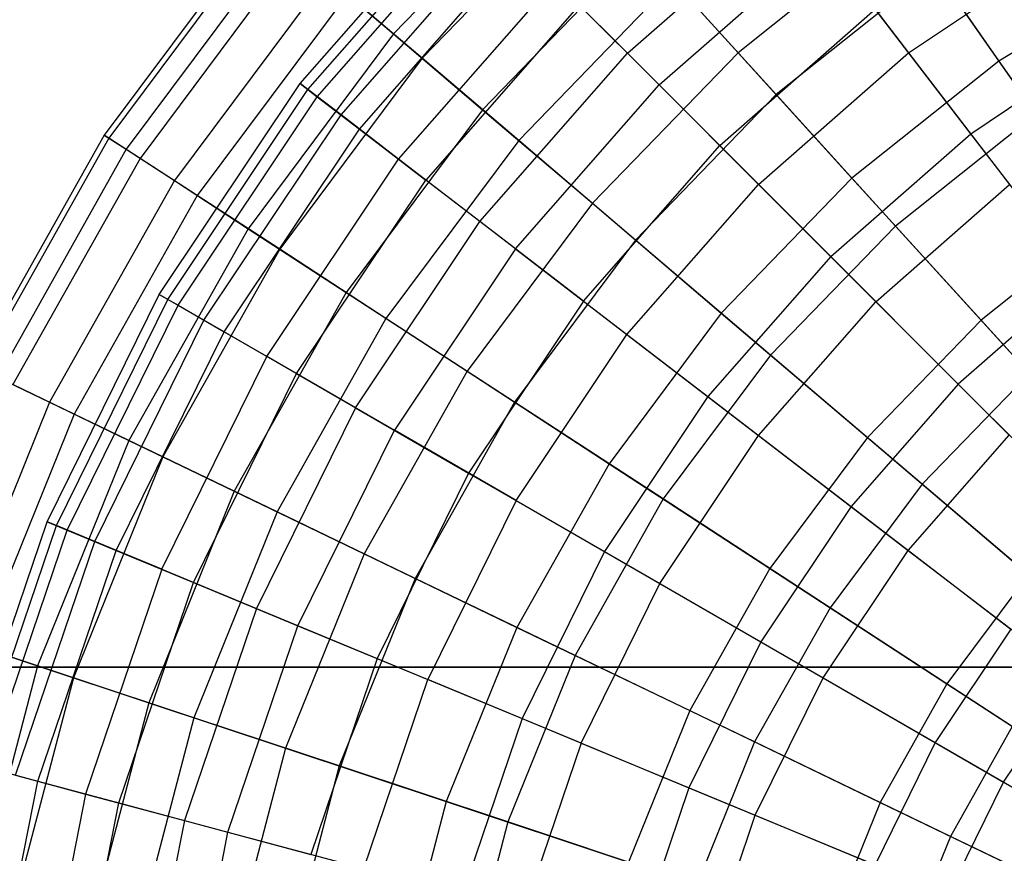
# Model space of a CAD drawing. Extents: x 0.2 to 40.1, y -6.7 to 6.7.
# Tile 296 of 516: x 19.4 to 20.5, y 3.9 to 4.9. Entities that reach past the tile are written whole.
import ezdxf

# ---------------------------------------------------------------- set-up
doc = ezdxf.new("R2010")
doc.units = 0
doc.header["$MEASUREMENT"] = 0
doc.layers.get('0').update_dxf_attribs({"color": 13, "linetype": 'CONTINUOUS'})

# ---------------------------------------------------------------- blocks, each defined once
blk = doc.blocks.new('SNOWBALL_XIV_PM3_STL')
at = {"color": 0}
for p, q in [((20.0122, 5.0558, 16.0947), (19.8192, 4.8566, 16.0947)), ((20.0122, 5.0558, 16.0947), (19.8192, 4.8566, 16.0947)), ((20.0411, 5.024, 14.1096), (19.852, 4.8287, 14.1096)), ((20.0411, 5.024, 14.1096), (19.852, 4.8287, 14.1096)), ((19.7126, 4.8, 15.0925), (19.9034, 5.0175, 15.0925)), ((19.7126, 4.8, 15.0925), (19.9034, 5.0175, 15.0925)), ((19.7217, 4.793, 15.3825), (19.9115, 5.0094, 15.3825)), ((19.7217, 4.793, 15.3825), (19.9115, 5.0094, 15.3825)), ((20.0863, 4.8345, 16.2125), (20.2784, 5.003, 16.2125)), ((20.0863, 4.8345, 16.2125), (20.2784, 5.003, 16.2125)), ((19.7323, 4.7849, 14.8034), (19.9209, 5, 14.8034)), ((19.7323, 4.7849, 14.8034), (19.9209, 5, 14.8034)), ((19.6701, 4.9835, 15.2437), (19.4892, 4.7411, 15.2437)), ((19.6701, 4.9835, 15.2437), (19.4892, 4.7411, 15.2437)), ((19.6749, 4.9794, 14.9512), (19.4945, 4.7377, 14.9512)), ((19.6749, 4.9794, 14.9512), (19.4945, 4.7377, 14.9512)), ((20.3996, 4.9842, 16.5968), (20.2127, 4.8351, 16.5968)), ((20.3996, 4.9842, 16.5968), (20.2127, 4.8351, 16.5968)), ((20.3996, 4.9842, 16.5968), (20.5102, 4.8256, 16.8163)), ((20.3996, 4.9842, 16.5968), (20.5102, 4.8256, 16.8163)), ((19.7594, 4.7641, 15.6688), (19.9451, 4.9758, 15.6688)), ((19.7594, 4.7641, 15.6688), (19.9451, 4.9758, 15.6688)), ((19.6928, 4.9642, 15.5348), (19.5142, 4.7249, 15.5348)), ((19.6928, 4.9642, 15.5348), (19.5142, 4.7249, 15.5348)), ((19.7804, 4.7479, 14.5196), (19.9638, 4.9571, 14.5196)), ((19.7804, 4.7479, 14.5196), (19.9638, 4.9571, 14.5196)), ((20.1019, 4.957, 16.355), (19.9209, 4.77, 16.355)), ((20.1019, 4.957, 16.355), (19.9209, 4.77, 16.355)), ((20.1019, 4.957, 16.355), (20.2127, 4.8351, 16.5968)), ((20.1019, 4.957, 16.355), (20.2127, 4.8351, 16.5968)), ((20.1226, 4.7983, 13.9856), (20.3096, 4.9623, 13.9856)), ((20.1226, 4.7983, 13.9856), (20.3096, 4.9623, 13.9856)), ((20.3096, 4.9623, 13.9856), (20.4073, 4.8351, 13.7437)), ((20.3096, 4.9623, 13.9856), (20.4073, 4.8351, 13.7437)), ((20.4073, 4.8351, 13.7437), (20.5966, 4.9616, 13.7437)), ((20.4073, 4.8351, 13.7437), (20.5966, 4.9616, 13.7437)), ((19.7073, 4.9519, 14.6618), (19.5301, 4.7145, 14.6618)), ((19.7073, 4.9519, 14.6618), (19.5301, 4.7145, 14.6618)), ((20.6935, 4.9367, 16.8163), (20.5102, 4.8256, 16.8163)), ((20.6935, 4.9367, 16.8163), (20.5102, 4.8256, 16.8163)), ((20.4366, 4.9312, 13.6209), (20.2561, 4.7873, 13.6209)), ((20.4366, 4.9312, 13.6209), (20.2561, 4.7873, 13.6209)), ((20.5525, 4.765, 13.4099), (20.4366, 4.9312, 13.6209)), ((20.5525, 4.765, 13.4099), (20.4366, 4.9312, 13.6209)), ((19.7428, 4.9216, 15.8199), (19.5692, 4.6891, 15.8199)), ((19.7428, 4.9216, 15.8199), (19.5692, 4.6891, 15.8199)), ((19.7428, 4.9216, 15.8199), (19.8192, 4.8566, 16.0947)), ((19.7428, 4.9216, 15.8199), (19.8192, 4.8566, 16.0947)), ((19.8251, 4.7136, 15.9469), (20.0037, 4.9172, 15.9469)), ((19.8251, 4.7136, 15.9469), (20.0037, 4.9172, 15.9469)), ((20.1384, 4.9168, 13.8553), (19.9622, 4.7349, 13.8553)), ((20.1384, 4.9168, 13.8553), (19.9622, 4.7349, 13.8553)), ((20.0863, 4.8345, 16.2125), (20.0037, 4.9172, 15.9469)), ((20.0863, 4.8345, 16.2125), (20.0037, 4.9172, 15.9469)), ((20.2561, 4.7873, 13.6209), (20.1384, 4.9168, 13.8553)), ((20.2561, 4.7873, 13.6209), (20.1384, 4.9168, 13.8553)), ((19.7666, 4.9014, 14.3798), (19.5954, 4.672, 14.3798)), ((19.7666, 4.9014, 14.3798), (19.5954, 4.672, 14.3798)), ((19.852, 4.8287, 14.1096), (19.7666, 4.9014, 14.3798)), ((19.852, 4.8287, 14.1096), (19.7666, 4.9014, 14.3798)), ((20.0314, 4.8895, 14.2455), (19.8562, 4.6898, 14.2455)), ((20.0314, 4.8895, 14.2455), (19.8562, 4.6898, 14.2455)), ((20.0314, 4.8895, 14.2455), (20.1226, 4.7983, 13.9856)), ((20.0314, 4.8895, 14.2455), (20.1226, 4.7983, 13.9856)), ((20.1917, 4.7291, 16.4615), (20.3692, 4.8847, 16.4615)), ((20.1917, 4.7291, 16.4615), (20.3692, 4.8847, 16.4615)), ((20.4781, 4.7427, 16.6899), (20.3692, 4.8847, 16.4615)), ((20.4781, 4.7427, 16.6899), (20.3692, 4.8847, 16.4615)), ((19.8192, 4.8566, 16.0947), (19.6533, 4.6343, 16.0947)), ((19.8192, 4.8566, 16.0947), (19.6533, 4.6343, 16.0947)), ((19.8192, 4.8566, 16.0947), (19.9209, 4.77, 16.355)), ((19.8192, 4.8566, 16.0947), (19.9209, 4.77, 16.355)), ((20.4781, 4.7427, 16.6899), (20.6548, 4.8608, 16.6899)), ((20.4781, 4.7427, 16.6899), (20.6548, 4.8608, 16.6899)), ((19.9179, 4.6425, 16.2125), (20.0863, 4.8345, 16.2125)), ((19.9179, 4.6425, 16.2125), (20.0863, 4.8345, 16.2125)), ((20.2127, 4.8351, 16.5968), (20.0463, 4.6633, 16.5968)), ((20.2127, 4.8351, 16.5968), (20.0463, 4.6633, 16.5968)), ((20.1917, 4.7291, 16.4615), (20.0863, 4.8345, 16.2125)), ((20.1917, 4.7291, 16.4615), (20.0863, 4.8345, 16.2125)), ((20.2127, 4.8351, 16.5968), (20.3426, 4.6919, 16.8163)), ((20.2127, 4.8351, 16.5968), (20.3426, 4.6919, 16.8163)), ((20.236, 4.6849, 13.7437), (20.4073, 4.8351, 13.7437)), ((20.236, 4.6849, 13.7437), (20.4073, 4.8351, 13.7437)), ((20.4073, 4.8351, 13.7437), (20.5225, 4.6849, 13.5238)), ((20.4073, 4.8351, 13.7437), (20.5225, 4.6849, 13.5238)), ((19.852, 4.8287, 14.1096), (19.6894, 4.6108, 14.1096)), ((19.852, 4.8287, 14.1096), (19.6894, 4.6108, 14.1096)), ((19.9622, 4.7349, 13.8553), (19.852, 4.8287, 14.1096)), ((19.9622, 4.7349, 13.8553), (19.852, 4.8287, 14.1096)), ((20.5102, 4.8256, 16.8163), (20.3426, 4.6919, 16.8163)), ((20.5102, 4.8256, 16.8163), (20.3426, 4.6919, 16.8163)), ((20.5102, 4.8256, 16.8163), (20.6355, 4.646, 17.0103)), ((20.5102, 4.8256, 16.8163), (20.6355, 4.646, 17.0103)), ((19.5519, 4.5594, 15.0925), (19.7126, 4.8, 15.0925)), ((19.5519, 4.5594, 15.0925), (19.7126, 4.8, 15.0925)), ((19.7217, 4.793, 15.3825), (19.7126, 4.8, 15.0925)), ((19.7126, 4.8, 15.0925), (19.7323, 4.7849, 14.8034)), ((19.7217, 4.793, 15.3825), (19.7126, 4.8, 15.0925)), ((19.7126, 4.8, 15.0925), (19.7323, 4.7849, 14.8034)), ((19.5618, 4.5537, 15.3825), (19.7217, 4.793, 15.3825)), ((19.5618, 4.5537, 15.3825), (19.7217, 4.793, 15.3825)), ((19.7594, 4.7641, 15.6688), (19.7217, 4.793, 15.3825)), ((19.7594, 4.7641, 15.6688), (19.7217, 4.793, 15.3825)), ((19.9586, 4.6113, 13.9856), (20.1226, 4.7983, 13.9856)), ((19.9586, 4.6113, 13.9856), (20.1226, 4.7983, 13.9856)), ((20.1226, 4.7983, 13.9856), (20.236, 4.6849, 13.7437)), ((20.1226, 4.7983, 13.9856), (20.236, 4.6849, 13.7437)), ((19.5734, 4.547, 14.8034), (19.7323, 4.7849, 14.8034)), ((19.5734, 4.547, 14.8034), (19.7323, 4.7849, 14.8034)), ((19.7323, 4.7849, 14.8034), (19.7804, 4.7479, 14.5196)), ((19.7323, 4.7849, 14.8034), (19.7804, 4.7479, 14.5196)), ((20.2561, 4.7873, 13.6209), (20.0954, 4.6214, 13.6209)), ((20.2561, 4.7873, 13.6209), (20.0954, 4.6214, 13.6209)), ((20.3923, 4.6372, 13.4099), (20.2561, 4.7873, 13.6209)), ((20.3923, 4.6372, 13.4099), (20.2561, 4.7873, 13.6209)), ((19.9209, 4.77, 16.355), (19.7652, 4.5615, 16.355)), ((19.9209, 4.77, 16.355), (19.7652, 4.5615, 16.355)), ((19.9209, 4.77, 16.355), (20.0463, 4.6633, 16.5968)), ((19.9209, 4.77, 16.355), (20.0463, 4.6633, 16.5968)), ((19.603, 4.5299, 15.6688), (19.7594, 4.7641, 15.6688)), ((19.603, 4.5299, 15.6688), (19.7594, 4.7641, 15.6688)), ((19.8251, 4.7136, 15.9469), (19.7594, 4.7641, 15.6688)), ((19.8251, 4.7136, 15.9469), (19.7594, 4.7641, 15.6688)), ((20.5525, 4.765, 13.4099), (20.3923, 4.6372, 13.4099)), ((20.5525, 4.765, 13.4099), (20.3923, 4.6372, 13.4099)), ((19.6259, 4.5167, 14.5196), (19.7804, 4.7479, 14.5196)), ((19.6259, 4.5167, 14.5196), (19.7804, 4.7479, 14.5196)), ((19.7804, 4.7479, 14.5196), (19.8562, 4.6898, 14.2455)), ((19.7804, 4.7479, 14.5196), (19.8562, 4.6898, 14.2455)), ((20.3183, 4.6026, 16.6899), (20.4781, 4.7427, 16.6899)), ((20.3183, 4.6026, 16.6899), (20.4781, 4.7427, 16.6899)), ((20.6036, 4.5792, 16.8943), (20.4781, 4.7427, 16.6899)), ((20.6036, 4.5792, 16.8943), (20.4781, 4.7427, 16.6899)), ((19.4892, 4.7411, 15.2437), (19.3408, 4.4776, 15.2437)), ((19.4892, 4.7411, 15.2437), (19.3408, 4.4776, 15.2437)), ((19.4945, 4.7377, 14.9512), (19.3465, 4.4749, 14.9512)), ((19.4945, 4.7377, 14.9512), (19.3465, 4.4749, 14.9512)), ((19.4892, 4.7411, 15.2437), (19.5142, 4.7249, 15.5348)), ((19.4892, 4.7411, 15.2437), (19.5142, 4.7249, 15.5348)), ((19.4945, 4.7377, 14.9512), (19.4892, 4.7411, 15.2437)), ((19.4945, 4.7377, 14.9512), (19.4892, 4.7411, 15.2437)), ((19.5301, 4.7145, 14.6618), (19.4945, 4.7377, 14.9512)), ((19.5301, 4.7145, 14.6618), (19.4945, 4.7377, 14.9512)), ((19.9622, 4.7349, 13.8553), (19.8107, 4.5319, 13.8553)), ((19.9622, 4.7349, 13.8553), (19.8107, 4.5319, 13.8553)), ((20.0954, 4.6214, 13.6209), (19.9622, 4.7349, 13.8553)), ((20.0954, 4.6214, 13.6209), (19.9622, 4.7349, 13.8553)), ((19.5142, 4.7249, 15.5348), (19.3677, 4.4647, 15.5348)), ((19.5142, 4.7249, 15.5348), (19.3677, 4.4647, 15.5348)), ((19.5142, 4.7249, 15.5348), (19.5692, 4.6891, 15.8199)), ((19.5142, 4.7249, 15.5348), (19.5692, 4.6891, 15.8199)), ((20.0362, 4.5517, 16.4615), (20.1917, 4.7291, 16.4615)), ((20.0362, 4.5517, 16.4615), (20.1917, 4.7291, 16.4615)), ((20.3183, 4.6026, 16.6899), (20.1917, 4.7291, 16.4615)), ((20.3183, 4.6026, 16.6899), (20.1917, 4.7291, 16.4615)), ((19.5301, 4.7145, 14.6618), (19.3847, 4.4564, 14.6618)), ((19.5301, 4.7145, 14.6618), (19.3847, 4.4564, 14.6618)), ((19.5954, 4.672, 14.3798), (19.5301, 4.7145, 14.6618)), ((19.5954, 4.672, 14.3798), (19.5301, 4.7145, 14.6618)), ((19.6747, 4.4885, 15.9469), (19.8251, 4.7136, 15.9469)), ((19.6747, 4.4885, 15.9469), (19.8251, 4.7136, 15.9469)), ((19.9179, 4.6425, 16.2125), (19.8251, 4.7136, 15.9469)), ((19.9179, 4.6425, 16.2125), (19.8251, 4.7136, 15.9469)), ((19.5692, 4.6891, 15.8199), (19.4268, 4.4362, 15.8199)), ((19.5692, 4.6891, 15.8199), (19.4268, 4.4362, 15.8199)), ((19.5692, 4.6891, 15.8199), (19.6533, 4.6343, 16.0947)), ((19.5692, 4.6891, 15.8199), (19.6533, 4.6343, 16.0947)), ((19.7086, 4.4689, 14.2455), (19.8562, 4.6898, 14.2455)), ((19.7086, 4.4689, 14.2455), (19.8562, 4.6898, 14.2455)), ((19.9586, 4.6113, 13.9856), (19.8562, 4.6898, 14.2455)), ((19.9586, 4.6113, 13.9856), (19.8562, 4.6898, 14.2455)), ((20.3426, 4.6919, 16.8163), (20.1935, 4.538, 16.8163)), ((20.3426, 4.6919, 16.8163), (20.1935, 4.538, 16.8163)), ((20.3426, 4.6919, 16.8163), (20.4899, 4.5298, 17.0103)), ((20.3426, 4.6919, 16.8163), (20.4899, 4.5298, 17.0103)), ((20.0858, 4.5136, 13.7437), (20.236, 4.6849, 13.7437)), ((20.0858, 4.5136, 13.7437), (20.236, 4.6849, 13.7437)), ((20.236, 4.6849, 13.7437), (20.3698, 4.551, 13.5238)), ((20.236, 4.6849, 13.7437), (20.3698, 4.551, 13.5238)), ((20.3698, 4.551, 13.5238), (20.5225, 4.6849, 13.5238)), ((20.3698, 4.551, 13.5238), (20.5225, 4.6849, 13.5238)), ((19.5954, 4.672, 14.3798), (19.4549, 4.4226, 14.3798)), ((19.5954, 4.672, 14.3798), (19.4549, 4.4226, 14.3798)), ((19.6894, 4.6108, 14.1096), (19.5954, 4.672, 14.3798)), ((19.6894, 4.6108, 14.1096), (19.5954, 4.672, 14.3798)), ((20.0463, 4.6633, 16.5968), (19.9033, 4.4716, 16.5968)), ((20.0463, 4.6633, 16.5968), (19.9033, 4.4716, 16.5968)), ((20.0463, 4.6633, 16.5968), (20.1935, 4.538, 16.8163)), ((20.0463, 4.6633, 16.5968), (20.1935, 4.538, 16.8163)), ((19.7759, 4.43, 16.2125), (19.9179, 4.6425, 16.2125)), ((19.7759, 4.43, 16.2125), (19.9179, 4.6425, 16.2125)), ((20.0362, 4.5517, 16.4615), (19.9179, 4.6425, 16.2125)), ((20.0362, 4.5517, 16.4615), (19.9179, 4.6425, 16.2125)), ((20.6355, 4.646, 17.0103), (20.4899, 4.5298, 17.0103)), ((20.6355, 4.646, 17.0103), (20.4899, 4.5298, 17.0103)), ((19.6533, 4.6343, 16.0947), (19.5172, 4.3927, 16.0947)), ((19.6533, 4.6343, 16.0947), (19.5172, 4.3927, 16.0947)), ((19.6533, 4.6343, 16.0947), (19.7652, 4.5615, 16.355)), ((19.6533, 4.6343, 16.0947), (19.7652, 4.5615, 16.355)), ((20.3923, 4.6372, 13.4099), (20.2498, 4.4901, 13.4099)), ((20.3923, 4.6372, 13.4099), (20.2498, 4.4901, 13.4099)), ((20.545, 4.4691, 13.2256), (20.3923, 4.6372, 13.4099)), ((20.545, 4.4691, 13.2256), (20.3923, 4.6372, 13.4099)), ((20.0954, 4.6214, 13.6209), (19.9574, 4.4364, 13.6209)), ((20.0954, 4.6214, 13.6209), (19.9574, 4.4364, 13.6209)), ((20.2498, 4.4901, 13.4099), (20.0954, 4.6214, 13.6209)), ((20.2498, 4.4901, 13.4099), (20.0954, 4.6214, 13.6209)), ((19.6894, 4.6108, 14.1096), (19.556, 4.374, 14.1096)), ((19.6894, 4.6108, 14.1096), (19.556, 4.374, 14.1096)), ((19.8107, 4.5319, 13.8553), (19.6894, 4.6108, 14.1096)), ((19.8107, 4.5319, 13.8553), (19.6894, 4.6108, 14.1096)), ((19.9586, 4.6113, 13.9856), (19.8203, 4.4044, 13.9856)), ((19.9586, 4.6113, 13.9856), (19.8203, 4.4044, 13.9856)), ((19.9586, 4.6113, 13.9856), (20.0858, 4.5136, 13.7437)), ((19.9586, 4.6113, 13.9856), (20.0858, 4.5136, 13.7437)), ((20.3183, 4.6026, 16.6899), (20.1781, 4.4428, 16.6899)), ((20.3183, 4.6026, 16.6899), (20.1781, 4.4428, 16.6899)), ((20.3183, 4.6026, 16.6899), (20.464, 4.4568, 16.8943)), ((20.3183, 4.6026, 16.6899), (20.464, 4.4568, 16.8943)), ((20.6036, 4.5792, 16.8943), (20.464, 4.4568, 16.8943)), ((20.6036, 4.5792, 16.8943), (20.464, 4.4568, 16.8943)), ((19.4239, 4.2999, 15.0925), (19.5519, 4.5594, 15.0925)), ((19.4239, 4.2999, 15.0925), (19.5519, 4.5594, 15.0925)), ((19.4345, 4.2955, 15.3825), (19.5618, 4.5537, 15.3825)), ((19.4345, 4.2955, 15.3825), (19.5618, 4.5537, 15.3825)), ((19.5618, 4.5537, 15.3825), (19.5519, 4.5594, 15.0925)), ((19.5519, 4.5594, 15.0925), (19.5734, 4.547, 14.8034)), ((19.5618, 4.5537, 15.3825), (19.5519, 4.5594, 15.0925)), ((19.5519, 4.5594, 15.0925), (19.5734, 4.547, 14.8034)), ((19.603, 4.5299, 15.6688), (19.5618, 4.5537, 15.3825)), ((19.603, 4.5299, 15.6688), (19.5618, 4.5537, 15.3825)), ((19.7652, 4.5615, 16.355), (19.6375, 4.3347, 16.355)), ((19.7652, 4.5615, 16.355), (19.6375, 4.3347, 16.355)), ((19.7652, 4.5615, 16.355), (19.9033, 4.4716, 16.5968)), ((19.7652, 4.5615, 16.355), (19.9033, 4.4716, 16.5968)), ((20.0362, 4.5517, 16.4615), (19.9051, 4.3555, 16.4615)), ((20.0362, 4.5517, 16.4615), (19.9051, 4.3555, 16.4615)), ((20.0362, 4.5517, 16.4615), (20.1781, 4.4428, 16.6899)), ((20.0362, 4.5517, 16.4615), (20.1781, 4.4428, 16.6899)), ((19.4468, 4.2904, 14.8034), (19.5734, 4.547, 14.8034)), ((19.4468, 4.2904, 14.8034), (19.5734, 4.547, 14.8034)), ((19.5734, 4.547, 14.8034), (19.6259, 4.5167, 14.5196)), ((19.5734, 4.547, 14.8034), (19.6259, 4.5167, 14.5196)), ((20.236, 4.3984, 13.5238), (20.3698, 4.551, 13.5238)), ((20.236, 4.3984, 13.5238), (20.3698, 4.551, 13.5238)), ((20.3698, 4.551, 13.5238), (20.5221, 4.3988, 13.3291)), ((20.3698, 4.551, 13.5238), (20.5221, 4.3988, 13.3291)), ((19.4784, 4.2774, 15.6688), (19.603, 4.5299, 15.6688)), ((19.4784, 4.2774, 15.6688), (19.603, 4.5299, 15.6688)), ((19.6747, 4.4885, 15.9469), (19.603, 4.5299, 15.6688)), ((19.6747, 4.4885, 15.9469), (19.603, 4.5299, 15.6688)), ((19.8107, 4.5319, 13.8553), (19.6864, 4.3112, 13.8553)), ((19.8107, 4.5319, 13.8553), (19.6864, 4.3112, 13.8553)), ((19.9574, 4.4364, 13.6209), (19.8107, 4.5319, 13.8553)), ((19.9574, 4.4364, 13.6209), (19.8107, 4.5319, 13.8553)), ((20.1935, 4.538, 16.8163), (20.0653, 4.3662, 16.8163)), ((20.1935, 4.538, 16.8163), (20.0653, 4.3662, 16.8163)), ((20.1935, 4.538, 16.8163), (20.3602, 4.396, 17.0103)), ((20.1935, 4.538, 16.8163), (20.3602, 4.396, 17.0103)), ((20.4899, 4.5298, 17.0103), (20.3602, 4.396, 17.0103)), ((20.4899, 4.5298, 17.0103), (20.3602, 4.396, 17.0103)), ((20.4899, 4.5298, 17.0103), (20.6521, 4.3512, 17.1758)), ((20.4899, 4.5298, 17.0103), (20.6521, 4.3512, 17.1758)), ((19.5029, 4.2672, 14.5196), (19.6259, 4.5167, 14.5196)), ((19.5029, 4.2672, 14.5196), (19.6259, 4.5167, 14.5196)), ((19.6259, 4.5167, 14.5196), (19.7086, 4.4689, 14.2455)), ((19.6259, 4.5167, 14.5196), (19.7086, 4.4689, 14.2455)), ((19.9593, 4.3242, 13.7437), (20.0858, 4.5136, 13.7437)), ((19.9593, 4.3242, 13.7437), (20.0858, 4.5136, 13.7437)), ((20.0858, 4.5136, 13.7437), (20.236, 4.3984, 13.5238)), ((20.0858, 4.5136, 13.7437), (20.236, 4.3984, 13.5238)), ((19.555, 4.2457, 15.9469), (19.6747, 4.4885, 15.9469)), ((19.555, 4.2457, 15.9469), (19.6747, 4.4885, 15.9469)), ((19.7759, 4.43, 16.2125), (19.6747, 4.4885, 15.9469)), ((19.7759, 4.43, 16.2125), (19.6747, 4.4885, 15.9469)), ((20.2498, 4.4901, 13.4099), (20.1272, 4.3259, 13.4099)), ((20.2498, 4.4901, 13.4099), (20.1272, 4.3259, 13.4099)), ((20.4228, 4.3428, 13.2256), (20.2498, 4.4901, 13.4099)), ((20.4228, 4.3428, 13.2256), (20.2498, 4.4901, 13.4099)), ((19.3677, 4.4647, 15.5348), (19.4268, 4.4362, 15.8199)), ((19.3677, 4.4647, 15.5348), (19.4268, 4.4362, 15.8199)), ((19.5912, 4.2307, 14.2455), (19.7086, 4.4689, 14.2455)), ((19.5912, 4.2307, 14.2455), (19.7086, 4.4689, 14.2455)), ((19.7086, 4.4689, 14.2455), (19.8203, 4.4044, 13.9856)), ((19.7086, 4.4689, 14.2455), (19.8203, 4.4044, 13.9856)), ((19.9033, 4.4716, 16.5968), (19.7859, 4.2633, 16.5968)), ((19.9033, 4.4716, 16.5968), (19.7859, 4.2633, 16.5968)), ((19.9033, 4.4716, 16.5968), (20.0653, 4.3662, 16.8163)), ((19.9033, 4.4716, 16.5968), (20.0653, 4.3662, 16.8163)), ((20.545, 4.4691, 13.2256), (20.4228, 4.3428, 13.2256)), ((20.545, 4.4691, 13.2256), (20.4228, 4.3428, 13.2256)), ((19.4549, 4.4226, 14.3798), (19.3847, 4.4564, 14.6618)), ((19.4549, 4.4226, 14.3798), (19.3847, 4.4564, 14.6618)), ((20.464, 4.4568, 16.8943), (20.3416, 4.3173, 16.8943)), ((20.464, 4.4568, 16.8943), (20.3416, 4.3173, 16.8943)), ((20.464, 4.4568, 16.8943), (20.6266, 4.2943, 17.0713)), ((20.464, 4.4568, 16.8943), (20.6266, 4.2943, 17.0713)), ((20.1781, 4.4428, 16.6899), (20.0601, 4.266, 16.6899)), ((20.1781, 4.4428, 16.6899), (20.0601, 4.266, 16.6899)), ((20.1781, 4.4428, 16.6899), (20.3416, 4.3173, 16.8943)), ((20.1781, 4.4428, 16.6899), (20.3416, 4.3173, 16.8943)), ((19.4268, 4.4362, 15.8199), (19.3179, 4.1672, 15.8199)), ((19.4268, 4.4362, 15.8199), (19.3179, 4.1672, 15.8199)), ((19.4268, 4.4362, 15.8199), (19.5172, 4.3927, 16.0947)), ((19.4268, 4.4362, 15.8199), (19.5172, 4.3927, 16.0947)), ((19.7759, 4.43, 16.2125), (19.6629, 4.2009, 16.2125)), ((19.7759, 4.43, 16.2125), (19.6629, 4.2009, 16.2125)), ((19.7759, 4.43, 16.2125), (19.9051, 4.3555, 16.4615)), ((19.7759, 4.43, 16.2125), (19.9051, 4.3555, 16.4615)), ((19.9574, 4.4364, 13.6209), (19.8441, 4.2352, 13.6209)), ((19.9574, 4.4364, 13.6209), (19.8441, 4.2352, 13.6209)), ((20.1272, 4.3259, 13.4099), (19.9574, 4.4364, 13.6209)), ((20.1272, 4.3259, 13.4099), (19.9574, 4.4364, 13.6209)), ((19.4549, 4.4226, 14.3798), (19.3475, 4.1573, 14.3798)), ((19.4549, 4.4226, 14.3798), (19.3475, 4.1573, 14.3798)), ((19.556, 4.374, 14.1096), (19.4549, 4.4226, 14.3798)), ((19.556, 4.374, 14.1096), (19.4549, 4.4226, 14.3798)), ((19.7103, 4.1813, 13.9856), (19.8203, 4.4044, 13.9856)), ((19.7103, 4.1813, 13.9856), (19.8203, 4.4044, 13.9856)), ((19.9593, 4.3242, 13.7437), (19.8203, 4.4044, 13.9856)), ((19.9593, 4.3242, 13.7437), (19.8203, 4.4044, 13.9856)), ((20.1232, 4.2296, 13.5238), (20.236, 4.3984, 13.5238)), ((20.1232, 4.2296, 13.5238), (20.236, 4.3984, 13.5238)), ((20.236, 4.3984, 13.5238), (20.4068, 4.2673, 13.3291)), ((20.236, 4.3984, 13.5238), (20.4068, 4.2673, 13.3291)), ((20.3602, 4.396, 17.0103), (20.2488, 4.2467, 17.0103)), ((20.3602, 4.396, 17.0103), (20.2488, 4.2467, 17.0103)), ((20.3602, 4.396, 17.0103), (20.544, 4.2396, 17.1758)), ((20.3602, 4.396, 17.0103), (20.544, 4.2396, 17.1758)), ((20.4068, 4.2673, 13.3291), (20.5221, 4.3988, 13.3291)), ((20.4068, 4.2673, 13.3291), (20.5221, 4.3988, 13.3291)), ((19.5172, 4.3927, 16.0947), (19.4131, 4.1356, 16.0947)), ((19.5172, 4.3927, 16.0947), (19.4131, 4.1356, 16.0947)), ((19.5172, 4.3927, 16.0947), (19.6375, 4.3347, 16.355)), ((19.5172, 4.3927, 16.0947), (19.6375, 4.3347, 16.355)), ((19.556, 4.374, 14.1096), (19.454, 4.122, 14.1096)), ((19.556, 4.374, 14.1096), (19.454, 4.122, 14.1096)), ((19.6864, 4.3112, 13.8553), (19.556, 4.374, 14.1096)), ((19.6864, 4.3112, 13.8553), (19.556, 4.374, 14.1096)), ((20.0653, 4.3662, 16.8163), (19.9601, 4.1794, 16.8163)), ((20.0653, 4.3662, 16.8163), (19.9601, 4.1794, 16.8163)), ((20.0653, 4.3662, 16.8163), (20.2488, 4.2467, 17.0103)), ((20.0653, 4.3662, 16.8163), (20.2488, 4.2467, 17.0103)), ((19.9051, 4.3555, 16.4615), (19.8007, 4.1439, 16.4615)), ((19.9051, 4.3555, 16.4615), (19.8007, 4.1439, 16.4615)), ((19.9051, 4.3555, 16.4615), (20.0601, 4.266, 16.6899)), ((19.9051, 4.3555, 16.4615), (20.0601, 4.266, 16.6899)), ((20.4228, 4.3428, 13.2256), (20.3176, 4.2019, 13.2256)), ((20.4228, 4.3428, 13.2256), (20.3176, 4.2019, 13.2256)), ((20.6118, 4.1819, 13.0707), (20.4228, 4.3428, 13.2256)), ((20.6118, 4.1819, 13.0707), (20.4228, 4.3428, 13.2256)), ((19.6375, 4.3347, 16.355), (19.5399, 4.0935, 16.355)), ((19.6375, 4.3347, 16.355), (19.5399, 4.0935, 16.355)), ((19.6375, 4.3347, 16.355), (19.7859, 4.2633, 16.5968)), ((19.6375, 4.3347, 16.355), (19.7859, 4.2633, 16.5968)), ((19.9593, 4.3242, 13.7437), (19.8585, 4.1199, 13.7437)), ((19.9593, 4.3242, 13.7437), (19.8585, 4.1199, 13.7437)), ((19.9593, 4.3242, 13.7437), (20.1232, 4.2296, 13.5238)), ((19.9593, 4.3242, 13.7437), (20.1232, 4.2296, 13.5238)), ((20.1272, 4.3259, 13.4099), (20.0267, 4.1473, 13.4099)), ((20.1272, 4.3259, 13.4099), (20.0267, 4.1473, 13.4099)), ((20.3176, 4.2019, 13.2256), (20.1272, 4.3259, 13.4099)), ((20.3176, 4.2019, 13.2256), (20.1272, 4.3259, 13.4099)), ((20.3416, 4.3173, 16.8943), (20.2385, 4.163, 16.8943)), ((20.3416, 4.3173, 16.8943), (20.2385, 4.163, 16.8943)), ((20.3416, 4.3173, 16.8943), (20.5241, 4.1773, 17.0713)), ((20.3416, 4.3173, 16.8943), (20.5241, 4.1773, 17.0713)), ((19.6864, 4.3112, 13.8553), (19.5913, 4.0764, 13.8553)), ((19.6864, 4.3112, 13.8553), (19.5913, 4.0764, 13.8553)), ((19.8441, 4.2352, 13.6209), (19.6864, 4.3112, 13.8553)), ((19.8441, 4.2352, 13.6209), (19.6864, 4.3112, 13.8553)), ((19.3309, 4.026, 15.0925), (19.4239, 4.2999, 15.0925)), ((19.3309, 4.026, 15.0925), (19.4239, 4.2999, 15.0925)), ((19.342, 4.023, 15.3825), (19.4345, 4.2955, 15.3825)), ((19.342, 4.023, 15.3825), (19.4345, 4.2955, 15.3825)), ((19.4345, 4.2955, 15.3825), (19.4239, 4.2999, 15.0925)), ((19.4345, 4.2955, 15.3825), (19.4239, 4.2999, 15.0925)), ((19.4239, 4.2999, 15.0925), (19.4468, 4.2904, 14.8034)), ((19.4239, 4.2999, 15.0925), (19.4468, 4.2904, 14.8034)), ((19.4784, 4.2774, 15.6688), (19.4345, 4.2955, 15.3825)), ((19.4784, 4.2774, 15.6688), (19.4345, 4.2955, 15.3825)), ((19.3549, 4.0196, 14.8034), (19.4468, 4.2904, 14.8034)), ((19.3549, 4.0196, 14.8034), (19.4468, 4.2904, 14.8034)), ((19.4468, 4.2904, 14.8034), (19.5029, 4.2672, 14.5196)), ((19.4468, 4.2904, 14.8034), (19.5029, 4.2672, 14.5196)), ((19.3879, 4.0107, 15.6688), (19.4784, 4.2774, 15.6688)), ((19.3879, 4.0107, 15.6688), (19.4784, 4.2774, 15.6688)), ((19.555, 4.2457, 15.9469), (19.4784, 4.2774, 15.6688)), ((19.555, 4.2457, 15.9469), (19.4784, 4.2774, 15.6688)), ((19.4135, 4.0039, 14.5196), (19.5029, 4.2672, 14.5196)), ((19.4135, 4.0039, 14.5196), (19.5029, 4.2672, 14.5196)), ((19.5029, 4.2672, 14.5196), (19.5912, 4.2307, 14.2455)), ((19.5029, 4.2672, 14.5196), (19.5912, 4.2307, 14.2455)), ((19.7859, 4.2633, 16.5968), (19.6962, 4.0416, 16.5968)), ((19.7859, 4.2633, 16.5968), (19.6962, 4.0416, 16.5968)), ((19.7859, 4.2633, 16.5968), (19.9601, 4.1794, 16.8163)), ((19.7859, 4.2633, 16.5968), (19.9601, 4.1794, 16.8163)), ((20.0601, 4.266, 16.6899), (19.966, 4.0754, 16.6899)), ((20.0601, 4.266, 16.6899), (19.966, 4.0754, 16.6899)), ((20.0601, 4.266, 16.6899), (20.2385, 4.163, 16.8943)), ((20.0601, 4.266, 16.6899), (20.2385, 4.163, 16.8943)), ((20.3096, 4.1219, 13.3291), (20.4068, 4.2673, 13.3291)), ((20.3096, 4.1219, 13.3291), (20.4068, 4.2673, 13.3291)), ((20.4068, 4.2673, 13.3291), (20.5955, 4.1225, 13.1628)), ((20.4068, 4.2673, 13.3291), (20.5955, 4.1225, 13.1628)), ((19.555, 4.2457, 15.9469), (19.4679, 3.9893, 15.9469)), ((19.555, 4.2457, 15.9469), (19.4679, 3.9893, 15.9469)), ((19.555, 4.2457, 15.9469), (19.6629, 4.2009, 16.2125)), ((19.555, 4.2457, 15.9469), (19.6629, 4.2009, 16.2125)), ((20.2488, 4.2467, 17.0103), (20.1574, 4.0844, 17.0103)), ((20.2488, 4.2467, 17.0103), (20.1574, 4.0844, 17.0103)), ((20.2488, 4.2467, 17.0103), (20.451, 4.1151, 17.1758)), ((20.2488, 4.2467, 17.0103), (20.451, 4.1151, 17.1758)), ((20.544, 4.2396, 17.1758), (20.451, 4.1151, 17.1758)), ((20.544, 4.2396, 17.1758), (20.451, 4.1151, 17.1758)), ((19.5058, 3.9791, 14.2455), (19.5912, 4.2307, 14.2455)), ((19.5058, 3.9791, 14.2455), (19.5912, 4.2307, 14.2455)), ((19.5912, 4.2307, 14.2455), (19.7103, 4.1813, 13.9856)), ((19.5912, 4.2307, 14.2455), (19.7103, 4.1813, 13.9856)), ((19.8441, 4.2352, 13.6209), (19.7574, 4.0213, 13.6209)), ((19.8441, 4.2352, 13.6209), (19.7574, 4.0213, 13.6209)), ((20.0267, 4.1473, 13.4099), (19.8441, 4.2352, 13.6209)), ((20.0267, 4.1473, 13.4099), (19.8441, 4.2352, 13.6209)), ((20.0334, 4.0475, 13.5238), (20.1232, 4.2296, 13.5238)), ((20.0334, 4.0475, 13.5238), (20.1232, 4.2296, 13.5238)), ((20.1232, 4.2296, 13.5238), (20.3096, 4.1219, 13.3291)), ((20.1232, 4.2296, 13.5238), (20.3096, 4.1219, 13.3291)), ((19.6629, 4.2009, 16.2125), (19.5808, 3.959, 16.2125)), ((19.6629, 4.2009, 16.2125), (19.5808, 3.959, 16.2125)), ((19.6629, 4.2009, 16.2125), (19.8007, 4.1439, 16.4615)), ((19.6629, 4.2009, 16.2125), (19.8007, 4.1439, 16.4615)), ((20.3176, 4.2019, 13.2256), (20.2313, 4.0487, 13.2256)), ((20.3176, 4.2019, 13.2256), (20.2313, 4.0487, 13.2256)), ((20.5256, 4.0665, 13.0707), (20.3176, 4.2019, 13.2256)), ((20.5256, 4.0665, 13.0707), (20.3176, 4.2019, 13.2256)), ((19.6304, 3.9457, 13.9856), (19.7103, 4.1813, 13.9856)), ((19.6304, 3.9457, 13.9856), (19.7103, 4.1813, 13.9856)), ((19.7103, 4.1813, 13.9856), (19.8585, 4.1199, 13.7437)), ((19.7103, 4.1813, 13.9856), (19.8585, 4.1199, 13.7437)), ((19.9601, 4.1794, 16.8163), (19.8796, 3.9807, 16.8163)), ((19.9601, 4.1794, 16.8163), (19.8796, 3.9807, 16.8163)), ((19.9601, 4.1794, 16.8163), (20.1574, 4.0844, 17.0103)), ((19.9601, 4.1794, 16.8163), (20.1574, 4.0844, 17.0103)), ((20.5241, 4.1773, 17.0713), (20.4376, 4.048, 17.0713)), ((20.5241, 4.1773, 17.0713), (20.4376, 4.048, 17.0713)), ((19.3179, 4.1672, 15.8199), (19.4131, 4.1356, 16.0947)), ((19.3179, 4.1672, 15.8199), (19.4131, 4.1356, 16.0947)), ((20.2385, 4.163, 16.8943), (20.1564, 3.9965, 16.8943)), ((20.2385, 4.163, 16.8943), (20.1564, 3.9965, 16.8943)), ((20.2385, 4.163, 16.8943), (20.4376, 4.048, 17.0713)), ((20.2385, 4.163, 16.8943), (20.4376, 4.048, 17.0713)), ((19.454, 4.122, 14.1096), (19.3475, 4.1573, 14.3798)), ((19.454, 4.122, 14.1096), (19.3475, 4.1573, 14.3798)), ((20.0267, 4.1473, 13.4099), (19.9498, 3.9574, 13.4099)), ((20.0267, 4.1473, 13.4099), (19.9498, 3.9574, 13.4099)), ((20.2313, 4.0487, 13.2256), (20.0267, 4.1473, 13.4099)), ((20.2313, 4.0487, 13.2256), (20.0267, 4.1473, 13.4099)), ((19.8007, 4.1439, 16.4615), (19.7248, 3.9204, 16.4615)), ((19.8007, 4.1439, 16.4615), (19.7248, 3.9204, 16.4615)), ((19.8007, 4.1439, 16.4615), (19.966, 4.0754, 16.6899)), ((19.8007, 4.1439, 16.4615), (19.966, 4.0754, 16.6899)), ((39.4316, 4.1339, 50.8714), (0.8489, 4.1339, 50.8714)), ((0.8489, 4.1339, 50.9108), (39.4316, 4.1339, 50.9108)), ((39.4316, 4.1339, 50.8714), (0.8489, 4.1339, 50.8714)), ((0.8489, 4.1339, 50.9108), (39.4316, 4.1339, 50.9108)), ((19.4131, 4.1356, 16.0947), (19.3428, 3.8673, 16.0947)), ((19.4131, 4.1356, 16.0947), (19.3428, 3.8673, 16.0947)), ((19.4131, 4.1356, 16.0947), (19.5399, 4.0935, 16.355)), ((19.4131, 4.1356, 16.0947), (19.5399, 4.0935, 16.355)), ((19.454, 4.122, 14.1096), (19.385, 3.8591, 14.1096)), ((19.454, 4.122, 14.1096), (19.385, 3.8591, 14.1096)), ((19.5913, 4.0764, 13.8553), (19.454, 4.122, 14.1096)), ((19.5913, 4.0764, 13.8553), (19.454, 4.122, 14.1096)), ((19.7853, 3.9042, 13.7437), (19.8585, 4.1199, 13.7437)), ((19.7853, 3.9042, 13.7437), (19.8585, 4.1199, 13.7437)), ((20.0334, 4.0475, 13.5238), (19.8585, 4.1199, 13.7437)), ((20.0334, 4.0475, 13.5238), (19.8585, 4.1199, 13.7437)), ((20.2323, 3.9651, 13.3291), (20.3096, 4.1219, 13.3291)), ((20.2323, 3.9651, 13.3291), (20.3096, 4.1219, 13.3291)), ((20.3096, 4.1219, 13.3291), (20.5156, 4.003, 13.1628)), ((20.3096, 4.1219, 13.3291), (20.5156, 4.003, 13.1628)), ((20.451, 4.1151, 17.1758), (20.3748, 3.9797, 17.1758)), ((20.451, 4.1151, 17.1758), (20.3748, 3.9797, 17.1758)), ((20.451, 4.1151, 17.1758), (20.6688, 3.9733, 17.3101)), ((20.451, 4.1151, 17.1758), (20.6688, 3.9733, 17.3101)), ((20.5156, 4.003, 13.1628), (20.5955, 4.1225, 13.1628)), ((20.5156, 4.003, 13.1628), (20.5955, 4.1225, 13.1628)), ((19.5399, 4.0935, 16.355), (19.4739, 3.8418, 16.355)), ((19.5399, 4.0935, 16.355), (19.4739, 3.8418, 16.355)), ((19.5399, 4.0935, 16.355), (19.6962, 4.0416, 16.5968)), ((19.5399, 4.0935, 16.355), (19.6962, 4.0416, 16.5968)), ((20.1574, 4.0844, 17.0103), (20.0875, 3.9117, 17.0103)), ((20.1574, 4.0844, 17.0103), (20.0875, 3.9117, 17.0103)), ((20.1574, 4.0844, 17.0103), (20.3748, 3.9797, 17.1758)), ((20.1574, 4.0844, 17.0103), (20.3748, 3.9797, 17.1758)), ((19.5913, 4.0764, 13.8553), (19.5271, 3.8314, 13.8553)), ((19.5913, 4.0764, 13.8553), (19.5271, 3.8314, 13.8553)), ((19.7574, 4.0213, 13.6209), (19.5913, 4.0764, 13.8553)), ((19.7574, 4.0213, 13.6209), (19.5913, 4.0764, 13.8553)), ((19.966, 4.0754, 16.6899), (19.8977, 3.8741, 16.6899)), ((19.966, 4.0754, 16.6899), (19.8977, 3.8741, 16.6899)), ((19.966, 4.0754, 16.6899), (20.1564, 3.9965, 16.8943)), ((19.966, 4.0754, 16.6899), (20.1564, 3.9965, 16.8943)), ((20.5256, 4.0665, 13.0707), (20.455, 3.941, 13.0707)), ((20.5256, 4.0665, 13.0707), (20.455, 3.941, 13.0707)), ((20.0334, 4.0475, 13.5238), (19.9681, 3.8552, 13.5238)), ((20.0334, 4.0475, 13.5238), (19.9681, 3.8552, 13.5238)), ((20.0334, 4.0475, 13.5238), (20.2323, 3.9651, 13.3291)), ((20.0334, 4.0475, 13.5238), (20.2323, 3.9651, 13.3291)), ((20.2313, 4.0487, 13.2256), (20.1654, 3.8858, 13.2256)), ((20.2313, 4.0487, 13.2256), (20.1654, 3.8858, 13.2256)), ((20.455, 3.941, 13.0707), (20.2313, 4.0487, 13.2256)), ((20.455, 3.941, 13.0707), (20.2313, 4.0487, 13.2256)), ((20.4376, 4.048, 17.0713), (20.3689, 3.9085, 17.0713)), ((20.4376, 4.048, 17.0713), (20.3689, 3.9085, 17.0713)), ((20.4376, 4.048, 17.0713), (20.6543, 3.9229, 17.2183)), ((20.4376, 4.048, 17.0713), (20.6543, 3.9229, 17.2183)), ((19.6962, 4.0416, 16.5968), (19.6355, 3.8103, 16.5968)), ((19.6962, 4.0416, 16.5968), (19.6355, 3.8103, 16.5968)), ((19.6962, 4.0416, 16.5968), (19.8796, 3.9807, 16.8163)), ((19.6962, 4.0416, 16.5968), (19.8796, 3.9807, 16.8163)), ((19.3549, 4.0196, 14.8034), (19.4135, 4.0039, 14.5196)), ((19.3549, 4.0196, 14.8034), (19.4135, 4.0039, 14.5196)), ((19.7574, 4.0213, 13.6209), (19.6989, 3.7979, 13.6209)), ((19.7574, 4.0213, 13.6209), (19.6989, 3.7979, 13.6209)), ((19.9498, 3.9574, 13.4099), (19.7574, 4.0213, 13.6209)), ((19.9498, 3.9574, 13.4099), (19.7574, 4.0213, 13.6209)), ((19.3592, 3.7311, 14.5196), (19.4135, 4.0039, 14.5196)), ((19.3592, 3.7311, 14.5196), (19.4135, 4.0039, 14.5196)), ((19.3879, 4.0107, 15.6688), (19.4679, 3.9893, 15.9469)), ((19.3879, 4.0107, 15.6688), (19.4679, 3.9893, 15.9469)), ((19.4135, 4.0039, 14.5196), (19.5058, 3.9791, 14.2455)), ((19.4135, 4.0039, 14.5196), (19.5058, 3.9791, 14.2455)), ((20.452, 3.8741, 13.1628), (20.5156, 4.003, 13.1628)), ((20.452, 3.8741, 13.1628), (20.5156, 4.003, 13.1628)), ((20.5156, 4.003, 13.1628), (20.7379, 3.8747, 13.0275)), ((20.5156, 4.003, 13.1628), (20.7379, 3.8747, 13.0275)), ((20.1564, 3.9965, 16.8943), (20.0968, 3.8208, 16.8943)), ((20.1564, 3.9965, 16.8943), (20.0968, 3.8208, 16.8943)), ((20.1564, 3.9965, 16.8943), (20.3689, 3.9085, 17.0713)), ((20.1564, 3.9965, 16.8943), (20.3689, 3.9085, 17.0713)), ((19.4679, 3.9893, 15.9469), (19.4151, 3.7237, 15.9469)), ((19.4679, 3.9893, 15.9469), (19.4151, 3.7237, 15.9469)), ((19.4539, 3.7186, 14.2455), (19.5058, 3.9791, 14.2455)), ((19.4539, 3.7186, 14.2455), (19.5058, 3.9791, 14.2455)), ((19.4679, 3.9893, 15.9469), (19.5808, 3.959, 16.2125)), ((19.4679, 3.9893, 15.9469), (19.5808, 3.959, 16.2125)), ((19.5058, 3.9791, 14.2455), (19.6304, 3.9457, 13.9856)), ((19.5058, 3.9791, 14.2455), (19.6304, 3.9457, 13.9856)), ((19.8796, 3.9807, 16.8163), (19.8253, 3.7733, 16.8163)), ((19.8796, 3.9807, 16.8163), (19.8253, 3.7733, 16.8163)), ((19.8796, 3.9807, 16.8163), (20.0875, 3.9117, 17.0103)), ((19.8796, 3.9807, 16.8163), (20.0875, 3.9117, 17.0103)), ((20.3748, 3.9797, 17.1758), (20.3165, 3.8356, 17.1758)), ((20.3748, 3.9797, 17.1758), (20.3165, 3.8356, 17.1758)), ((20.3748, 3.9797, 17.1758), (20.6089, 3.8669, 17.3101)), ((20.3748, 3.9797, 17.1758), (20.6089, 3.8669, 17.3101)), ((19.5808, 3.959, 16.2125), (19.531, 3.7084, 16.2125)), ((19.5808, 3.959, 16.2125), (19.531, 3.7084, 16.2125)), ((19.5808, 3.959, 16.2125), (19.7248, 3.9204, 16.4615)), ((19.5808, 3.959, 16.2125), (19.7248, 3.9204, 16.4615)), ((19.9498, 3.9574, 13.4099), (19.8978, 3.7592, 13.4099)), ((19.9498, 3.9574, 13.4099), (19.8978, 3.7592, 13.4099)), ((20.1654, 3.8858, 13.2256), (19.9498, 3.9574, 13.4099)), ((20.1654, 3.8858, 13.2256), (19.9498, 3.9574, 13.4099)), ((20.1761, 3.7995, 13.3291), (20.2323, 3.9651, 13.3291)), ((20.1761, 3.7995, 13.3291), (20.2323, 3.9651, 13.3291)), ((20.2323, 3.9651, 13.3291), (20.452, 3.8741, 13.1628)), ((20.2323, 3.9651, 13.3291), (20.452, 3.8741, 13.1628)), ((19.5818, 3.7018, 13.9856), (19.6304, 3.9457, 13.9856)), ((19.5818, 3.7018, 13.9856), (19.6304, 3.9457, 13.9856)), ((19.6304, 3.9457, 13.9856), (19.7853, 3.9042, 13.7437)), ((19.6304, 3.9457, 13.9856), (19.7853, 3.9042, 13.7437)), ((20.455, 3.941, 13.0707), (20.401, 3.8076, 13.0707)), ((20.455, 3.941, 13.0707), (20.401, 3.8076, 13.0707)), ((20.6942, 3.8259, 12.9478), (20.455, 3.941, 13.0707)), ((20.6942, 3.8259, 12.9478), (20.455, 3.941, 13.0707))]:
    blk.add_line(p, q, dxfattribs=at)
blk = doc.blocks.new('GRUPUJ_1')
at = {"color": 0}
blk.add_blockref('SNOWBALL_XIV_PM3_STL', (-0.2062, 6.6596, -0.5119), dxfattribs=at)

msp = doc.modelspace()

# ---------------------------------------------------------------- block references
at = {"color": 0}
msp.add_blockref('GRUPUJ_1', (0.2062, -6.6596, 0.5119), dxfattribs=at)

doc.saveas('drawing.dxf')
